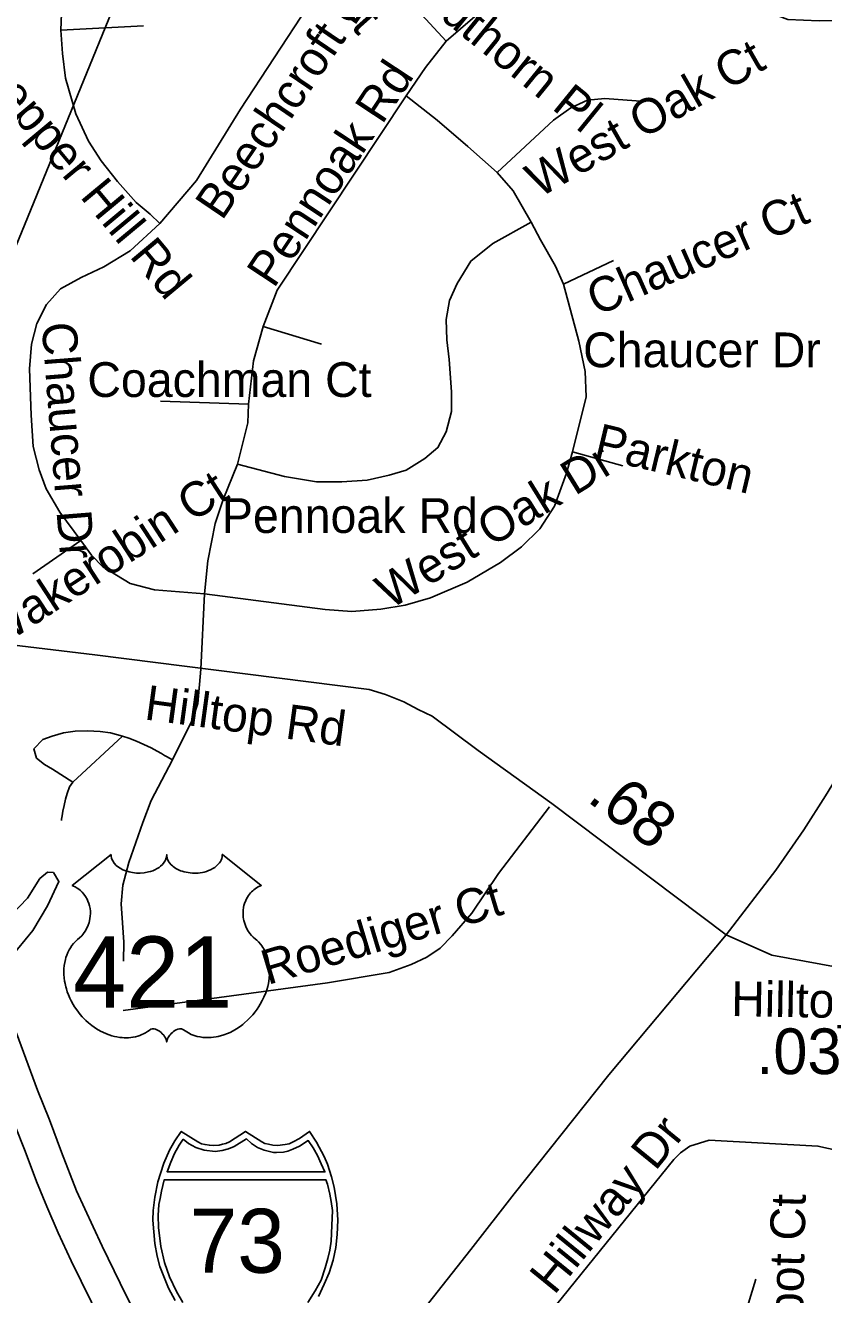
# Model space of a CAD drawing. Extents: x 1662474 to 1856135, y 779280 to 917889.
# Drawn here: x 1737361 to 1739542, y 831364 to 834835 of the extents above; entities that cross this region are included whole.
import ezdxf

# ---------------------------------------------------------------- set-up
doc = ezdxf.new("R2010")
doc.units = 0
for name, color, linetype in [('Exist Hydrographic Pond Under 1500 Sq Ft', 7, 'Continuous'), ('Exist Railroad Mainline', 7, 'Continuous'), ('Exist Road Non-System Type 51', 7, 'Continuous'), ('Exist Road Non-System Type 51 Label', 7, 'Continuous'), ('Exist Road Primary Interstate Divided Center Attributed', 7, 'Continuous'), ('Exist Road Primary Interstate Shield CELL', 7, 'Continuous'), ('Exist Road Primary Interstate Shield Number Label', 7, 'Continuous'), ('Exist Road Primary Interstate Structure Standard Bridge Number Label', 7, 'Continuous'), ('Exist Road Primary US Shield CELL', 7, 'Continuous'), ('Exist Road Primary US Shield Number Label', 7, 'Continuous'), ('Exist Road Secondary Mileage Hundredths English Label', 7, 'Continuous'), ('Exist Road Secondary Mileage Tenths English Label', 7, 'Continuous'), ('Exist Road Secondary Type 51 Attributed', 7, 'Continuous'), ('Exist Road Secondary Type 51 Label', 7, 'Continuous')]:
    doc.layers.add(name, color=color, linetype=linetype)

msp = doc.modelspace()

# ---------------------------------------------------------------- linework, layer by layer
at = {"layer": 'Exist Hydrographic Pond Under 1500 Sq Ft'}
msp.add_lwpolyline([(1737217.6, 832209.3), (1737203, 832262.7), (1737199.8, 832316), (1737225.7, 832330.6), (1737300.1, 832379.1), (1737366.4, 832448.6), (1737400.4, 832502), (1737421.4, 832519.8), (1737437.6, 832518.2), (1737452.2, 832493.9), (1737421.4, 832427.6), (1737381, 832359.7), (1737317.9, 832283.7), (1737272.6, 832233.6), (1737249.9, 832210.9), (1737228.9, 832196.4), (1737217.6, 832209.3)], dxfattribs=at)
at = {"layer": 'Exist Railroad Mainline'}
msp.add_lwpolyline([(1737451.4, 830093), (1737727, 830433.5), (1737840.2, 830570), (1738058, 830851.8), (1738293.1, 831131.7), (1738462.4, 831340.9), (1738578.2, 831487.8), (1738696.6, 831639.9), (1738955, 831965.5), (1739276.1, 832347.6), (1739411.4, 832524.7), (1739487.8, 832635.4), (1739547.4, 832727.9), (1739624.3, 832853.2), (1739678.3, 832972.4), (1739703.8, 833099.8), (1739794.3, 833329.1), (1739959.6, 833791.3), (1740059, 834090.5), (1740154, 834367.5), (1740269.8, 834706.5), (1740387.7, 835051.2)], dxfattribs=at)
at = {"layer": 'Exist Road Non-System Type 51'}
for p, q in [((1738267.5, 835056.8), (1738510.5, 834791.9)), ((1737464.6, 834986.4), (1737457.8, 834821.6)), ((1737683.8, 834833.7), (1737457.8, 834821.6)), ((1738967.8, 834191.7), (1738831.2, 834127.1)), ((1738170.4, 833963.4), (1738010.8, 834011.9)), ((1737970.1, 833799.4), (1737729.6, 833807.7)), ((1738993.4, 833630.9), (1738855.6, 833668.4)), ((1737511.9, 833426.6), (1737380.9, 833334.8)), ((1737849.9, 833280.7), (1737839.9, 833074.1)), ((1737626.2, 832890.9), (1737490.6, 832765.8))]:
    msp.add_line(p, q, dxfattribs=at)
for points in [[(1739679.8, 834851.2), (1739530.1, 834847.4), (1739444.9, 834851), (1739365.1, 834881.2), (1739263.8, 834933.4), (1739204.8, 834964.9), (1739148.9, 834983.8), (1739082.9, 835001.4), (1739002.6, 835006.9), (1738920.5, 835005.4), (1738836.8, 834990.4), (1738750.1, 834960.7), (1738675.9, 834928.7), (1738628.6, 834893.2), (1738510.5, 834791.9)], [(1738132.4, 834886.4), (1737948.6, 834605.4), (1737828.4, 834410.4), (1737728.4, 834293)], [(1737457.8, 834821.6), (1737462, 834758.1), (1737470.1, 834690.4), (1737498.5, 834593.2), (1737533.6, 834518.7), (1737567.5, 834464.4), (1737612.1, 834407.9), (1737663.2, 834351), (1737701.4, 834318.8), (1737728.4, 834293)], [(1738510.5, 834791.9), (1738454.1, 834720), (1738401.4, 834642.1)], [(1738401.4, 834642.1), (1738048.6, 834110.6), (1738010.8, 834011.9)], [(1738401.4, 834642.1), (1738486.6, 834575.7), (1738570.4, 834504), (1738650.1, 834432.4)], [(1739054.4, 834626.6), (1738944.6, 834635), (1738897.4, 834630), (1738851.4, 834609.2), (1738803.9, 834575.7), (1738650.1, 834432.4)], [(1738650.1, 834432.4), (1738693.4, 834382.2), (1738743.4, 834297.2)], [(1737511.9, 833426.6), (1737455.1, 833503.8), (1737417.4, 833567.2), (1737398.5, 833620), (1737382.1, 833683.6), (1737376.6, 833768.6), (1737371.6, 833895.9), (1737377.1, 833962.9), (1737391.6, 834020), (1737418.9, 834071.5), (1737456.5, 834114.5), (1737513.4, 834145.8), (1737575.6, 834174.4), (1737647.2, 834218.8), (1737728.4, 834293)], [(1738743.4, 834297.2), (1738638.1, 834238.9), (1738578.5, 834190.4), (1738541.2, 834129.5), (1738519.6, 834082.8), (1738510.8, 834030.8), (1738512.4, 833975.4), (1738518.9, 833921.1), (1738525.2, 833833.2), (1738525.2, 833779.1), (1738510.8, 833723.8), (1738488.1, 833680.4), (1738452.8, 833651), (1738401.4, 833618.8), (1738355.4, 833605.1), (1738294.5, 833591.4), (1738225.8, 833586.4), (1738156.8, 833587.2), (1738069.1, 833600.9), (1737940.1, 833634.8)], [(1738743.4, 834297.2), (1738769, 834248.4), (1738809.8, 834176.8), (1738831.2, 834127.1)], [(1738831.2, 834127.1), (1738873.2, 833971.5), (1738890.9, 833888.9), (1738893.4, 833818.8), (1738855.6, 833668.4)], [(1738010.8, 834011.9), (1737983.8, 833917.2), (1737970.1, 833799.4)], [(1737970.1, 833799.4), (1737968.8, 833748.4), (1737940.1, 833634.8)], [(1738855.6, 833668.4), (1738839.6, 833610.4), (1738807.1, 833520.4), (1738766.4, 833457.9), (1738716.2, 833409), (1738659.6, 833366), (1738567.8, 833312.7), (1738467.8, 833269.9), (1738398.6, 833249.4), (1738332.6, 833238.9), (1738252.8, 833231.9), (1738179.9, 833237.4), (1737849.9, 833280.7)], [(1737940.1, 833634.8), (1737900.9, 833538.2), (1737879.6, 833473.1), (1737859.6, 833370.4), (1737849.9, 833280.7)], [(1737849.9, 833280.7), (1737713.4, 833291.4), (1737647, 833309), (1737572.8, 833354.7), (1737541.8, 833385.9), (1737511.9, 833426.6)], [(1737839.9, 833074.1), (1737831.8, 832980.4), (1737816, 832931.9), (1737789.5, 832880.2), (1737763, 832826.6)], [(1737626.2, 832890.9), (1737593.5, 832900.1), (1737564.9, 832904.4), (1737530.8, 832905.6), (1737497.1, 832904.6), (1737464.6, 832900.1), (1737433.9, 832891.7), (1737408.4, 832882.5), (1737384, 832856.2), (1737390.9, 832831.4), (1737413.1, 832814), (1737434.6, 832801.2), (1737490.6, 832765.8)], [(1737763, 832826.6), (1737746.8, 832835.5), (1737741.2, 832838.7), (1737732.6, 832843.7), (1737720.5, 832850.5), (1737704.2, 832859.2), (1737684.9, 832868.9), (1737664.1, 832877.9), (1737643.6, 832885.4), (1737626.2, 832890.9)], [(1737763, 832826.6), (1737704.2, 832715.4), (1737682.1, 832655.2), (1737643.9, 832545.5), (1737627.4, 832484.1), (1737622.6, 832432.7), (1737625.8, 832380.7), (1737629.6, 832328.2), (1737628.6, 832275.7)], [(1737490.6, 832765.8), (1737480.9, 832753.1), (1737474.6, 832734.8), (1737470.4, 832718.8), (1737466.4, 832701.4), (1737463.2, 832685.9), (1737460.9, 832673.1), (1737459.6, 832664.7), (1737459.4, 832661)], [(1738793.4, 832698), (1738654.1, 832515.6), (1738581.1, 832407.2), (1738527.1, 832345.2), (1738494.8, 832311.2), (1738458, 832286.8), (1738415, 832266.8), (1738355.4, 832245.2), (1738186.4, 832216.9), (1737628.1, 832141.1)], [(1739712.4, 831086.2), (1739737.5, 831577.6), (1739723.4, 831640.9), (1739696.1, 831682.5), (1739647.8, 831730.4), (1739584.8, 831757.6), (1739526.5, 831770.2), (1739229.1, 831787), (1739176.6, 831769.9), (1739151.4, 831751.9), (1739133.1, 831733.5), (1738728.1, 831233.5)], [(1739357.2, 831406.2), (1739323.4, 831296.5), (1739307.9, 831235.9), (1739300, 831104.1)]]:
    msp.add_lwpolyline(points, dxfattribs=at)
at = {"layer": 'Exist Road Primary Interstate Divided Center Attributed'}
for points in [[(1740216, 828211.9), (1739900.4, 828567), (1739593.3, 828893), (1739041.9, 829488.1), (1738726, 829887.4), (1738501.3, 830160.4), (1738332.4, 830346.2), (1738224.8, 830457.7), (1737925.8, 830722.1), (1737818.2, 830857.8), (1737720.6, 831003), (1737638, 831152.5), (1737568.5, 831288.2), (1737485.5, 831456.7), (1737450.5, 831533.6), (1737419.4, 831605.3), (1737390.9, 831673.6), (1737359.8, 831756.5), (1737332.1, 831827.4), (1737293.2, 831927.6), (1737171, 832250.8), (1737040.9, 832594.8), (1736894, 832988), (1736789.9, 833261.8)], [(1740290.6, 828304.9), (1740122.4, 828489.1), (1739796.5, 828838.6), (1739622.9, 829037), (1739259.1, 829431.5), (1739105.6, 829596.8), (1738694.9, 830094.8), (1738437, 830372.2), (1738230, 830577), (1738077.9, 830722.1), (1737907.7, 830905.3), (1737788.8, 831085.9), (1737754.7, 831136.1), (1737693.3, 831247.5), (1737636.3, 831361.6), (1737570.2, 831496.4), (1737545.6, 831550), (1737500.6, 831647.7), (1737459.2, 831753.9), (1737426.3, 831842.1), (1737393.5, 831923.3), (1737336.9, 832078.9)]]:
    msp.add_lwpolyline(points, dxfattribs=at)
at = {"layer": 'Exist Road Primary Interstate Shield CELL'}
for points in [[(1738161.6, 831359.3), (1738177.7, 831392.4), (1738191.1, 831423.4), (1738201.8, 831458.7), (1738208.9, 831492.9), (1738212.4, 831528.6), (1738214.8, 831568.2), (1738212.1, 831612.7), (1738204.4, 831658.3), (1738197.1, 831686.7), (1738186.1, 831720.6), (1738177.1, 831742.3), (1738156.2, 831780.7), (1738137.5, 831810.3), (1738110.3, 831791.1), (1738092.5, 831781.7), (1738081.7, 831776.8), (1738070.5, 831774.6), (1738050, 831772.2), (1738037.1, 831772.7), (1738025.2, 831775.4), (1738015.1, 831777.6), (1738006.8, 831781.7), (1737962.6, 831810.3), (1737918.3, 831781.7), (1737909, 831777.4), (1737899.5, 831775.4), (1737890.4, 831772.9), (1737875.2, 831772.2), (1737863.7, 831772.5), (1737851.8, 831774.6), (1737842.4, 831776.6), (1737831.9, 831781.7), (1737786.8, 831810.3), (1737769.1, 831784.6), (1737754.6, 831759.2), (1737739.2, 831723.3), (1737729.7, 831695.4), (1737722.9, 831672.5), (1737714.5, 831630.6), (1737710.2, 831594), (1737709.5, 831568.2), (1737714.2, 831503.7), (1737721.2, 831469.3), (1737728.5, 831441.5), (1737752.3, 831381.5), (1737770.3, 831347.9)], [(1737791.3, 831342.8), (1737773.4, 831372.9), (1737754.3, 831412.6), (1737740.9, 831452.5), (1737731.1, 831495.6), (1737724.5, 831548.2), (1737723.8, 831580.3), (1737725.7, 831611.1), (1737728.7, 831627.3), (1737732.6, 831647.3), (1737740.4, 831678.3), (1738182.1, 831678.5), (1738186.7, 831666.3), (1738193.1, 831639.3), (1738196.4, 831618.4), (1738199.8, 831594.5), (1738198.6, 831553.3), (1738196.7, 831510.7), (1738192.7, 831485.5), (1738187.5, 831462.6), (1738180.4, 831437.1), (1738168.8, 831403.3), (1738152.9, 831374.6), (1738133, 831342.8)]]:
    msp.add_lwpolyline(points, dxfattribs=at)
msp.add_lwpolyline([(1737792.1, 831789.6), (1737781.2, 831772.6), (1737768.5, 831749.8), (1737758.3, 831726.1), (1737748, 831700), (1738179.5, 831699.8), (1738169.5, 831722.2), (1738158.7, 831744.8), (1738147.5, 831765.3), (1738133.8, 831785.2), (1738109.6, 831770), (1738091.9, 831761.6), (1738077.8, 831756.8), (1738065.8, 831754.1), (1738047.2, 831752.6), (1738038.9, 831753.1), (1738012.9, 831759), (1737995.4, 831766.1), (1737978.7, 831777.3), (1737965.2, 831790), (1737931, 831769.3), (1737915.8, 831762.6), (1737898.3, 831758.2), (1737879.3, 831755.8), (1737849.8, 831759), (1737826.8, 831766.9), (1737806.9, 831777.3)], close=True, dxfattribs=at)
at = {"layer": 'Exist Road Primary Interstate Structure Standard Bridge Number Label'}
msp.add_line((1736964.5, 833326.2), (1738223.9, 836406.5), dxfattribs=at)
at = {"layer": 'Exist Road Primary US Shield CELL'}
msp.add_lwpolyline([(1737594.9, 832567.4), (1737595.2, 832563), (1737596.3, 832557.8), (1737597.1, 832555.1), (1737599.5, 832550), (1737603.6, 832543.9), (1737609.2, 832537.9), (1737615.5, 832532.7), (1737619.8, 832529.9), (1737627, 832526), (1737635.2, 832522.6), (1737644.4, 832519.9), (1737653.8, 832518.1), (1737664, 832516.9), (1737674.1, 832516.7), (1737685, 832517.6), (1737697.1, 832519.9), (1737702.7, 832521.3), (1737708.9, 832523.5), (1737714.6, 832525.8), (1737721, 832529.2), (1737726.1, 832532.5), (1737730.1, 832535.4), (1737735.7, 832540.8), (1737740.2, 832546.4), (1737742.1, 832549.5), (1737743.7, 832552.5), (1737745.9, 832558.9), (1737746.6, 832561.8), (1737747, 832567.6), (1737747.4, 832562.7), (1737747.9, 832559.6), (1737748.7, 832556.6), (1737750, 832553.4), (1737752.2, 832548.9), (1737754.7, 832545.1), (1737759.5, 832539.5), (1737762.4, 832536.8), (1737765.1, 832534.6), (1737772.3, 832529.6), (1737780.8, 832525.3), (1737784.9, 832523.5), (1737789.2, 832522), (1737794.6, 832520.4), (1737800.2, 832519.1), (1737805.7, 832518.1), (1737811.3, 832517.3), (1737817.1, 832516.9), (1737821.8, 832516.7), (1737827.6, 832516.8), (1737832.9, 832517.1), (1737838.4, 832517.7), (1737844.4, 832518.8), (1737849.3, 832519.8), (1737855.7, 832521.5), (1737861.4, 832523.6), (1737866.5, 832525.8), (1737873.1, 832529.2), (1737878.4, 832532.6), (1737882.3, 832535.7), (1737887, 832540), (1737891.4, 832545.1), (1737893.9, 832548.8), (1737895.8, 832552.6), (1737897.5, 832556.6), (1737898.5, 832560.9), (1737899, 832564.6), (1737899.1, 832567.8), (1738005.4, 832483.1), (1738002.9, 832482.1), (1737997.1, 832479.3), (1737992.5, 832476.6), (1737985.2, 832471.5), (1737982.1, 832468.6), (1737978.9, 832465.7), (1737976, 832462.5), (1737973.5, 832459.6), (1737970.4, 832455.3), (1737967.7, 832451.1), (1737965, 832446.3), (1737963, 832442.3), (1737959.7, 832433.7), (1737958.2, 832428.3), (1737957.1, 832423.7), (1737955.9, 832414.3), (1737955.6, 832409.7), (1737955.6, 832405.3), (1737955.8, 832400.6), (1737956.3, 832396), (1737957.1, 832391.3), (1737957.8, 832387.2), (1737959.2, 832382.1), (1737961, 832376.2), (1737963.4, 832370.5), (1737968.2, 832361.2), (1737974.5, 832351.8), (1737978.9, 832346.6), (1737983.3, 832342), (1737989.9, 832336.5), (1737993.4, 832333.4), (1737997.5, 832329.3), (1738004.2, 832321.6), (1738006.9, 832317.9), (1738009.6, 832313.8), (1738012.1, 832309.6), (1738014.6, 832305.1), (1738016.6, 832301.1), (1738020.4, 832292), (1738023.1, 832283.2), (1738024.3, 832278.5), (1738026.3, 832268.1), (1738027.1, 832263), (1738027.9, 832252.8), (1738027.9, 832240.5), (1738027, 832228.8), (1738024.8, 832215.2), (1738023, 832207), (1738020.2, 832197.5), (1738017.5, 832189.3), (1738012.6, 832177.2), (1738008.3, 832168.4), (1738002.7, 832158.1), (1737998.9, 832151.9), (1737994.4, 832145.2), (1737988.8, 832137.6), (1737982.3, 832129.4), (1737974.5, 832120.8), (1737968.1, 832114.4), (1737959.8, 832107), (1737954.8, 832102.9), (1737947.7, 832097.5), (1737937.9, 832091), (1737928.2, 832085.4), (1737920, 832081.2), (1737912.7, 832078), (1737903.3, 832074.4), (1737887.6, 832070.1), (1737881.9, 832068.9), (1737875.1, 832067.9), (1737868.8, 832067.3), (1737862.6, 832066.9), (1737854.3, 832066.9), (1737846.1, 832067.5), (1737838.3, 832068.7), (1737830.2, 832070.4), (1737821.8, 832072.9), (1737814.1, 832075.9), (1737806.3, 832079.7), (1737793.1, 832088), (1737789.3, 832090), (1737787.2, 832090.6), (1737782.1, 832090.8), (1737777.4, 832089.8), (1737772.5, 832087.9), (1737769.5, 832086.3), (1737765.6, 832083.7), (1737762.6, 832081.4), (1737758.9, 832077.9), (1737756.4, 832075), (1737754.5, 832072.7), (1737750.8, 832066.9), (1737749.5, 832064.1), (1737748.1, 832060.6), (1737746.9, 832055.3), (1737745.2, 832061.9), (1737743.3, 832066.3), (1737741, 832070.1), (1737738.7, 832073.4), (1737735, 832077.7), (1737731.6, 832080.9), (1737727.6, 832084.2), (1737723.3, 832086.8), (1737719.9, 832088.5), (1737716.8, 832089.7), (1737713, 832090.6), (1737709.8, 832090.9), (1737707.2, 832090.8), (1737703.7, 832090), (1737698.9, 832086.6), (1737694.3, 832083.4), (1737689.4, 832080.3), (1737683.5, 832077.2), (1737679.2, 832075.2), (1737674, 832073.2), (1737668, 832071.2), (1737661.5, 832069.5), (1737654.7, 832068.2), (1737648.8, 832067.2), (1737642.5, 832066.7), (1737636.8, 832066.5), (1737630.8, 832066.5), (1737625.2, 832067), (1737618.8, 832067.5), (1737610.7, 832068.7), (1737604.1, 832070.2), (1737597.1, 832072.1), (1737589.8, 832074.4), (1737582.1, 832077.3), (1737572.5, 832081.5), (1737565.7, 832085), (1737555.1, 832091.1), (1737542.7, 832099.7), (1737533.3, 832107.3), (1737526.4, 832113.5), (1737516.3, 832123.8), (1737510.4, 832130.5), (1737501.1, 832142.6), (1737495.1, 832151.3), (1737491.3, 832157.7), (1737485.6, 832168), (1737482.5, 832174.5), (1737478.5, 832183.9), (1737475.3, 832192.5), (1737472.7, 832200.7), (1737471.3, 832205.9), (1737469.3, 832215), (1737468, 832221.5), (1737466.9, 832230.3), (1737466.2, 832239.7), (1737466.1, 832248.3), (1737466.3, 832255.4), (1737467.1, 832263.8), (1737468.5, 832272.6), (1737470.2, 832280.2), (1737471.7, 832285.7), (1737474, 832292.4), (1737477, 832299.7), (1737480.5, 832306.7), (1737483.9, 832312.6), (1737488.1, 832318.9), (1737492.2, 832324.2), (1737497.6, 832330.1), (1737503.3, 832335.5), (1737508.5, 832339.7), (1737514.6, 832345.7), (1737517.8, 832349.4), (1737521.7, 832354.5), (1737524.8, 832359.2), (1737527.2, 832363.4), (1737530.4, 832369.6), (1737532.4, 832374.2), (1737534.8, 832381.4), (1737536.1, 832386.4), (1737537.3, 832392.9), (1737538.1, 832399), (1737538.4, 832406.6), (1737538.3, 832412.9), (1737537.4, 832420.2), (1737536.1, 832427.2), (1737534.4, 832433.4), (1737531.8, 832440.4), (1737529.3, 832445.6), (1737525.3, 832452.6), (1737520.7, 832459), (1737516.1, 832464.3), (1737511.4, 832469), (1737506.8, 832472.5), (1737502.5, 832475.6), (1737497.1, 832478.9), (1737491.9, 832481.4), (1737488.7, 832482.8)], close=True, dxfattribs=at)
at = {"layer": 'Exist Road Secondary Type 51 Attributed'}
msp.add_lwpolyline([(1740273.3, 832215.3), (1739579.3, 832259.7), (1739400.7, 832292.6), (1739276.1, 832347.6), (1738799.2, 832707.3), (1738598.1, 832852.3), (1738472.4, 832945.6), (1738434.4, 832963.8), (1738394.6, 832985.4), (1738344.5, 833005.2), (1738300.1, 833018.6), (1737550.3, 833114.1), (1737094, 833168.8), (1736907.4, 833217)], dxfattribs=at)

# ---------------------------------------------------------------- texts
at = {"layer": 'Exist Road Non-System Type 51 Label'}
for s, rotation, p in [('Beechcroft Ct', 311.7126, (1737759.5, 835379.5)), ('Woodthorn Pl', 320.8902, (1738287.3, 835022)), ('Beechcroft Dr', 55.8077, (1737898.1, 834298.7)), ('Pepper Hill Rd', 309.7574, (1737223.2, 834708.4)), ('West Oak Ct', 29.7595, (1738764.9, 834361.9)), ('Pennoak Rd', 56.569, (1738039.9, 834113.4)), ('Chaucer Ct', 23.8185, (1738922.3, 834039)), ('Chaucer Dr', 274.5515, (1737404.8, 834020)), ('Parkton', 346.5998, (1738911.4, 833654.9)), ('West Oak Dr', 31.6227, (1738357.7, 833236.6)), ('Wakerobin Ct', 33.0394, (1737277.8, 833124.3)), ('Roediger Ct', 16.6886, (1738023, 832210.5)), ('Hillway Dr', 50.8464, (1738806, 831360.8)), ('Cabot Ct', 88.6036, (1739481.5, 831136.8))]:
    msp.add_text(s, height=95, rotation=rotation, dxfattribs=at).set_placement(p)
for s, p in [('Chaucer Dr', (1738885.1, 833900.1)), ('Coachman Ct', (1737530.2, 833818.8)), ('Pennoak Rd', (1737898, 833447))]:
    msp.add_text(s, height=95, dxfattribs=at).set_placement(p)
at = {"layer": 'Exist Road Primary Interstate Shield Number Label'}
msp.add_text('73', height=175, dxfattribs=at).set_placement((1737809.7, 831423.9))
at = {"layer": 'Exist Road Primary US Shield Number Label'}
msp.add_text('421', height=195, dxfattribs=at).set_placement((1737491, 832148.7))
at = {"layer": 'Exist Road Secondary Mileage Hundredths English Label'}
msp.add_text('.68', height=125, rotation=322.9754, dxfattribs=at).set_placement((1738892.4, 832715.3))
at = {"layer": 'Exist Road Secondary Mileage Tenths English Label'}
msp.add_text('.03', height=125, rotation=0.0041, dxfattribs=at).set_placement((1739358.6, 831967.1))
at = {"layer": 'Exist Road Secondary Type 51 Label'}
for rotation, p in [(352.2753, (1737683.7, 832937.4)), (358.9746, (1739289.2, 832126))]:
    msp.add_text('Hilltop Rd', height=95, rotation=rotation, dxfattribs=at).set_placement(p)

doc.saveas('drawing.dxf')
